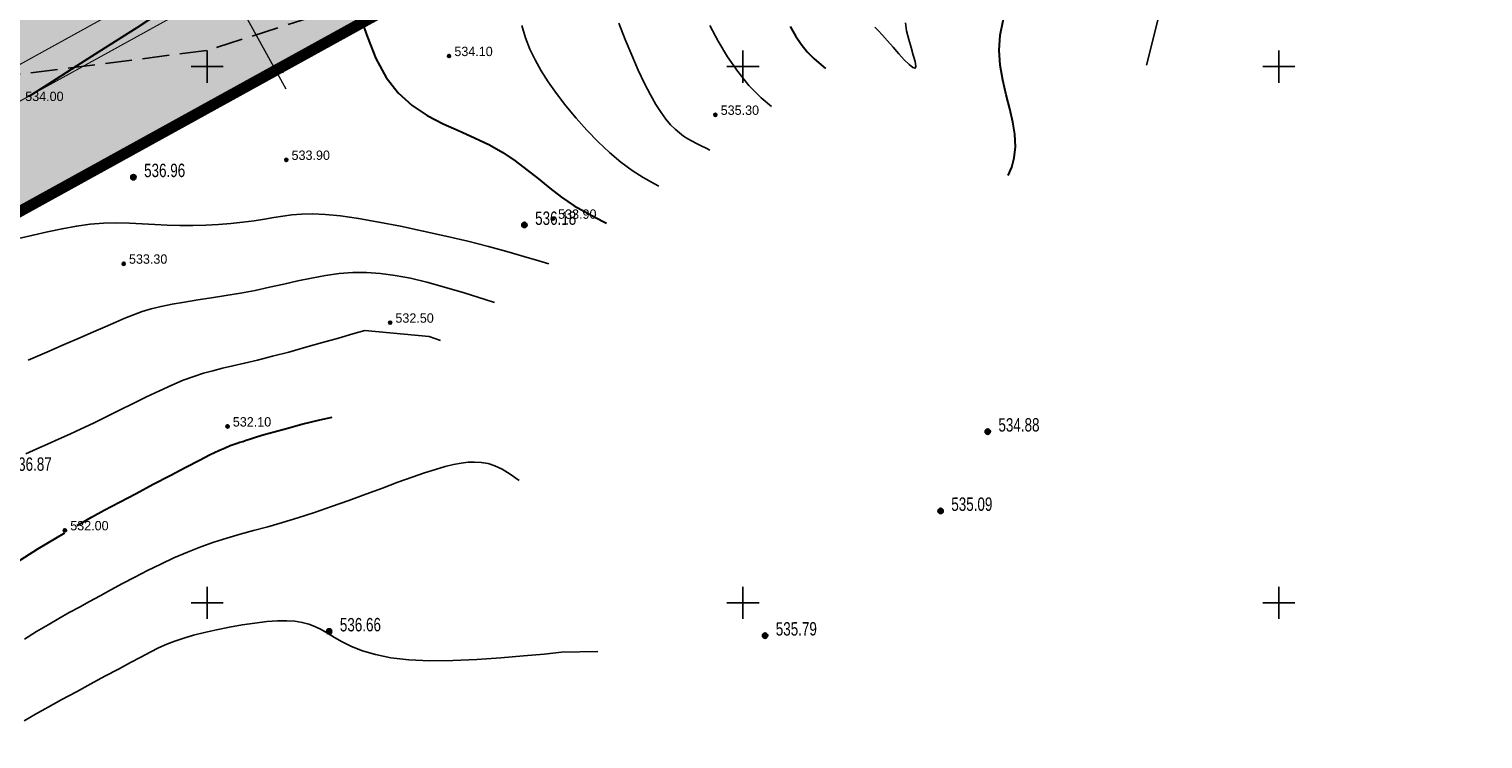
# Model space of a CAD drawing. Extents: x 10527 to 38813, y 13847 to 37526.
# Tile 990 of 1056: x 36086 to 36222, y 36325 to 36392. Entities that reach past the tile are written whole.
import ezdxf

# ---------------------------------------------------------------- set-up
doc = ezdxf.new("R2010")
doc.units = 0
doc.header["$LTSCALE"] = 0.5
doc.header["$MEASUREMENT"] = 0
doc.header["$PDMODE"] = 32
doc.header["$PDSIZE"] = 0.3
for name, pattern in [('CONTI', [0]), ('GOST2.303 6', [12, 8, -1.5, 1, -1.5]), ('STRIH_1', [3, 2, -1]), ('ДОРОГИ_ГРУНТ', [7, 5, -2])]:
    doc.linetypes.add(name, pattern=pattern)
for name, color, linetype in [('(004) Точки рельефа', 7, 'Continuous'), ('(034) Формы рельефа', 32, 'Continuous'), ('GORIZDEFAULT', 32, 'CONTI'), ('PI_OT0', 172, 'CONTI'), ('PI_TT0', 5, 'CONTI'), ('PI_TTDEFAULT', 5, 'CONTI'), ('SETKR', 2, 'CONTI'), ('Штрих Стекло', 7, 'Continuous')]:
    doc.layers.add(name, color=color, linetype=linetype)
doc.layers.add('(032) Горизонтали утолщенные', color=32, linetype='Continuous', lineweight=30)
doc.layers.add('.', color=7, linetype='Continuous', lineweight=15)
doc.styles.add('D-431', font='txt')
doc.styles.add('saddenly', font='arial.ttf')
doc.styles.add('SHRFT', font='TXT', dxfattribs={"width": 0.875})
doc.dimstyles.new('КАТЯ 200-not_rotation', dxfattribs={"dimtxt": 2, "dimasz": 1, "dimexe": 2, "dimexo": 0, "dimgap": 0.5, "dimtad": 1, "dimdec": 0, "dimzin": 0, "dimdsep": 46, "dimtxsty": 'saddenly', "dimblk": 'OBLIQUE', "dimcen": 10, "dimdle": 2, "dimclrd": 18, "dimclre": 18, "dimclrt": 18, "dimadec": 0, "dimazin": 0, "dimtfac": 1, "dimtdec": 0, "dimtofl": 0, "dimtmove": 0, "dimatfit": 3, "dimfxl": 1, "dimtolj": 1, "dimtzin": 0, "dimlwd": 0, "dimlwe": 0, "dimarcsym": 0})

# ---------------------------------------------------------------- blocks, each defined once
blk = doc.blocks.new('BL_333')
at = {"color": 0}
for p, q in [((0, -1.5), (0, 1.5)), ((-1.5, 0), (1.5, 0))]:
    blk.add_line(p, q, dxfattribs=at)
blk = doc.blocks.new('gergrgrre')
at = {"layer": '(032) Горизонтали утолщенные', "color": 32}
for points in [[(361004.39, 4200503.75, 536), (361004.89, 4200502.88, 536), (361005.43, 4200502.09, 536), (361006, 4200501.38, 536), (361006.62, 4200500.75, 536), (361007.3, 4200500.16, 536), (361007.71, 4200499.84, 536)], [(361024.75, 4200489.85, 536), (361025.08, 4200490.62, 536), (361025.31, 4200491.51, 536), (361025.42, 4200492.53, 536), (361025.37, 4200493.69, 536), (361025.18, 4200494.83, 536), (361024.89, 4200496.07, 536), (361024.56, 4200497.37, 536), (361024.24, 4200498.73, 536), (361024, 4200500.12, 536), (361023.89, 4200501.53, 536), (361023.98, 4200502.93, 536), (361024.29, 4200504.31, 536), (361024.8, 4200505.65, 536), (361025.44, 4200506.95, 536), (361026.18, 4200508.2, 536), (361026.95, 4200509.38, 536), (361027.69, 4200510.48, 536), (361028.36, 4200511.49, 536), (361028.99, 4200512.53, 536), (361029.46, 4200513.5, 536), (361029.81, 4200514.43, 536)], [(360964.22, 4200504.82, 534), (360964.95, 4200502.76, 534), (360965.75, 4200500.77, 534), (360966.7, 4200499, 534), (360967.83, 4200497.55, 534), (360969.13, 4200496.39, 534), (360970.54, 4200495.45, 534), (360972.02, 4200494.68, 534), (360973.51, 4200494, 534), (360974.96, 4200493.37, 534), (360976.34, 4200492.72, 534), (360977.59, 4200492, 534), (360978.75, 4200491.21, 534), (360979.84, 4200490.38, 534), (360980.91, 4200489.53, 534), (360981.98, 4200488.67, 534), (360983.08, 4200487.83, 534), (360984.26, 4200487.03, 534), (360985.54, 4200486.29, 534), (360986.89, 4200485.59, 534), (360987.27, 4200485.41, 534)], [(360933.4, 4200497.23, 534), (360935.17, 4200498.36, 534), (360936.39, 4200499.14, 534), (360937.88, 4200500.09, 534), (360939.58, 4200501.18, 534), (360941.46, 4200502.38, 534), (360943.47, 4200503.66, 534), (360945.57, 4200505, 534), (360947.71, 4200506.37, 534)], [(360937.88, 4200457.2, 532), (360939.22, 4200457.99, 532), (360940.41, 4200458.63, 532), (360941.82, 4200459.38, 532), (360943.37, 4200460.21, 532), (360944.97, 4200461.06, 532), (360946.54, 4200461.89, 532), (360948, 4200462.65, 532), (360949.28, 4200463.3, 532), (360950.3, 4200463.82, 532), (360951.1, 4200464.2, 532), (360951.7, 4200464.47, 532), (360952.16, 4200464.66, 532), (360952.51, 4200464.79, 532), (360952.79, 4200464.88, 532), (360953.05, 4200464.97, 532), (360953.32, 4200465.06, 532), (360953.64, 4200465.17, 532), (360954.06, 4200465.3, 532), (360954.61, 4200465.48, 532), (360955.33, 4200465.69, 532), (360956.25, 4200465.95, 532), (360957.41, 4200466.27, 532), (360958.85, 4200466.65, 532), (360960.51, 4200467.06, 532), (360961.66, 4200467.31, 532)], [(360921.82, 4200447.52, 532), (360924.1, 4200448.61, 532), (360925.33, 4200449.39, 532), (360926.77, 4200450.31, 532), (360928.35, 4200451.31, 532), (360929.96, 4200452.34, 532), (360931.54, 4200453.34, 532), (360932.98, 4200454.26, 532), (360934.2, 4200455.04, 532), (360936.73, 4200456.53, 532)]]:
    blk.add_polyline3d(points, dxfattribs=at)
at = {"layer": '(034) Формы рельефа', "linetype": 'ДОРОГИ_ГРУНТ', "flags": 128}
blk.add_lwpolyline([(360482.78, 4200258.27), (360503.36, 4200262.12), (360540.16, 4200273.49), (360571.63, 4200283.57), (360597.48, 4200285.82), (360621.43, 4200291.75), (360645.87, 4200300.2), (360663.01, 4200309.82), (360672.86, 4200318.69), (360696.55, 4200338.68), (360725.06, 4200358.44), (360749.39, 4200374.03), (360784.31, 4200395.1), (360811.61, 4200410.2), (360839.04, 4200435.53), (360866.69, 4200461.55), (360893.6, 4200482.58), (360919.74, 4200495.69), (360930.96, 4200499.1), (360950, 4200501.5), (360970.57, 4200508.09), (360980.41, 4200514.46), (360985.63, 4200527.79), (360988.68, 4200544.65), (360993.44, 4200584.31), (360994.52, 4200600.42), (360996.83, 4200613.06), (361003.74, 4200621.14), (361014.03, 4200628.49), (361032.05, 4200637), (361049.86, 4200645.42), (361060.22, 4200655.43), (361085.51, 4200687.48), (361100.58, 4200706.59), (361115.07, 4200727.43), (361116.74, 4200734.74), (361120.61, 4200787.82), (361123, 4200820.4), (361129.43, 4200846.64), (361137.08, 4200864.85), (361150.22, 4200896.63), (361157.51, 4200904.48), (361166.83, 4200910.64), (361181.72, 4200916.67), (361194.87, 4200924.4), (361209.21, 4200933.17), (361217.19, 4200942.93)], dxfattribs=at)
at = {"layer": 'GORIZDEFAULT', "color": 32}
for points in [[(361012.3, 4200503.69, 536.5), (361012.62, 4200503.36, 536.5), (361013.01, 4200502.93, 536.5), (361013.48, 4200502.39, 536.5), (361014, 4200501.8, 536.5), (361014.53, 4200501.19, 536.5), (361015.04, 4200500.64, 536.5), (361015.49, 4200500.2, 536.5), (361015.84, 4200499.91, 536.5), (361016.06, 4200499.85, 536.5), (361016.12, 4200500.05, 536.5), (361016.05, 4200500.47, 536.5), (361015.89, 4200501.06, 536.5), (361015.68, 4200501.77, 536.5), (361015.46, 4200502.54, 536.5), (361015.27, 4200503.33, 536.5), (361015.15, 4200504.09, 536.5)], [(360979.35, 4200503.84, 534.5), (360979.7, 4200502.69, 534.5), (360980.12, 4200501.63, 534.5), (360980.6, 4200500.62, 534.5), (360981.17, 4200499.61, 534.5), (360981.83, 4200498.58, 534.5), (360982.61, 4200497.48, 534.5), (360983.48, 4200496.35, 534.5), (360984.43, 4200495.2, 534.5), (360985.43, 4200494.07, 534.5), (360986.48, 4200492.99, 534.5), (360987.54, 4200491.99, 534.5), (360988.6, 4200491.09, 534.5), (360989.65, 4200490.32, 534.5), (360990.69, 4200489.66, 534.5), (360991.75, 4200489.06, 534.5), (360992.15, 4200488.85, 534.5)], [(360996.91, 4200503.84, 535.5), (360997.69, 4200502.37, 535.5), (360998.56, 4200500.92, 535.5), (360999.52, 4200499.53, 535.5), (361000.56, 4200498.24, 535.5), (361001.7, 4200497.1, 535.5), (361002.67, 4200496.28, 535.5)], [(360988.41, 4200504.04, 535), (360989.01, 4200502.54, 535), (360989.62, 4200501.07, 535), (360990.23, 4200499.68, 535), (360990.81, 4200498.43, 535), (360991.36, 4200497.36, 535), (360991.87, 4200496.46, 535), (360992.36, 4200495.71, 535), (360992.81, 4200495.09, 535), (360993.24, 4200494.58, 535), (360993.66, 4200494.16, 535), (360994.07, 4200493.82, 535), (360994.46, 4200493.52, 535), (360994.86, 4200493.27, 535), (360995.26, 4200493.04, 535), (360995.67, 4200492.82, 535), (360996.1, 4200492.61, 535), (360996.55, 4200492.39, 535), (360996.91, 4200492.21, 535)], [(361037.66, 4200500.14, 535), (361038.54, 4200503.7, 535), (361039.03, 4200505.62, 535), (361039.61, 4200507.9, 535), (361040.24, 4200510.38, 535), (361040.89, 4200512.94, 535), (361041.53, 4200515.44, 535), (361042.12, 4200517.74, 535), (361042.62, 4200519.71, 535), (361043.75, 4200524.11, 535)], [(360932.39, 4200483.96, 533.5), (360933.76, 4200484.29, 533.5), (360935.12, 4200484.6, 533.5), (360936.47, 4200484.89, 533.5), (360937.8, 4200485.13, 533.5), (360939.09, 4200485.3, 533.5), (360940.34, 4200485.4, 533.5), (360941.56, 4200485.42, 533.5), (360942.75, 4200485.4, 533.5), (360943.93, 4200485.35, 533.5), (360945.11, 4200485.29, 533.5), (360946.28, 4200485.23, 533.5), (360947.47, 4200485.19, 533.5), (360948.67, 4200485.19, 533.5), (360949.87, 4200485.23, 533.5), (360951.06, 4200485.29, 533.5), (360952.22, 4200485.38, 533.5), (360953.34, 4200485.5, 533.5), (360954.39, 4200485.63, 533.5), (360955.35, 4200485.77, 533.5), (360956.23, 4200485.92, 533.5), (360957.07, 4200486.06, 533.5), (360957.91, 4200486.18, 533.5), (360958.82, 4200486.25, 533.5), (360959.84, 4200486.27, 533.5), (360961.04, 4200486.22, 533.5), (360962.46, 4200486.08, 533.5), (360964.14, 4200485.84, 533.5), (360966.03, 4200485.51, 533.5), (360968.06, 4200485.12, 533.5), (360970.17, 4200484.67, 533.5), (360972.28, 4200484.2, 533.5), (360974.33, 4200483.71, 533.5), (360976.25, 4200483.22, 533.5), (360977.98, 4200482.76, 533.5), (360979.55, 4200482.31, 533.5), (360980.96, 4200481.89, 533.5), (360981.88, 4200481.6, 533.5)], [(360933.31, 4200472.64, 533), (360935.05, 4200473.39, 533), (360936.66, 4200474.08, 533), (360938.11, 4200474.7, 533), (360939.4, 4200475.26, 533), (360940.5, 4200475.75, 533), (360941.47, 4200476.17, 533), (360942.33, 4200476.55, 533), (360943.14, 4200476.87, 533), (360943.95, 4200477.16, 533), (360944.79, 4200477.41, 533), (360945.71, 4200477.64, 533), (360946.75, 4200477.85, 533), (360947.9, 4200478.05, 533), (360949.13, 4200478.25, 533), (360950.42, 4200478.45, 533), (360951.76, 4200478.66, 533), (360953.12, 4200478.89, 533), (360954.48, 4200479.14, 533), (360955.82, 4200479.43, 533), (360957.15, 4200479.72, 533), (360958.46, 4200480.02, 533), (360959.75, 4200480.29, 533), (360961.04, 4200480.52, 533), (360962.32, 4200480.7, 533), (360963.6, 4200480.79, 533), (360964.88, 4200480.8, 533), (360966.18, 4200480.71, 533), (360967.54, 4200480.53, 533), (360968.97, 4200480.26, 533), (360970.5, 4200479.89, 533), (360972.16, 4200479.44, 533), (360973.97, 4200478.91, 533), (360975.94, 4200478.29, 533), (360976.8, 4200478.01, 533)], [(360933.1, 4200463.9, 532.5), (360934.11, 4200464.35, 532.5), (360935.12, 4200464.8, 532.5), (360936.14, 4200465.26, 532.5), (360937.18, 4200465.73, 532.5), (360938.26, 4200466.23, 532.5), (360939.4, 4200466.77, 532.5), (360940.59, 4200467.35, 532.5), (360941.83, 4200467.96, 532.5), (360943.09, 4200468.59, 532.5), (360944.33, 4200469.2, 532.5), (360945.55, 4200469.78, 532.5), (360946.7, 4200470.3, 532.5), (360947.77, 4200470.75, 532.5), (360948.75, 4200471.12, 532.5), (360949.66, 4200471.41, 532.5), (360950.54, 4200471.65, 532.5), (360951.45, 4200471.87, 532.5), (360952.41, 4200472.09, 532.5), (360953.49, 4200472.34, 532.5), (360954.71, 4200472.63, 532.5), (360956.1, 4200472.99, 532.5), (360957.62, 4200473.39, 532.5), (360959.2, 4200473.83, 532.5), (360960.76, 4200474.27, 532.5), (360962.25, 4200474.69, 532.5), (360963.59, 4200475.08, 532.5), (360964.71, 4200475.4, 532.5), (360970.73, 4200474.83, 532.5), (360971.79, 4200474.47, 532.5)], [(360932.95, 4200446.63, 531.5), (360934.09, 4200447.32, 531.5), (360935.16, 4200447.96, 531.5), (360936.16, 4200448.54, 531.5), (360937.13, 4200449.09, 531.5), (360938.08, 4200449.61, 531.5), (360939.03, 4200450.13, 531.5), (360940.01, 4200450.66, 531.5), (360941.03, 4200451.21, 531.5), (360942.12, 4200451.79, 531.5), (360943.27, 4200452.4, 531.5), (360944.45, 4200453.01, 531.5), (360945.68, 4200453.61, 531.5), (360946.91, 4200454.19, 531.5), (360948.16, 4200454.74, 531.5), (360949.4, 4200455.23, 531.5), (360950.62, 4200455.66, 531.5), (360951.84, 4200456.04, 531.5), (360953.08, 4200456.4, 531.5), (360954.34, 4200456.74, 531.5), (360955.66, 4200457.1, 531.5), (360957.03, 4200457.49, 531.5), (360958.48, 4200457.93, 531.5), (360960.01, 4200458.43, 531.5), (360961.61, 4200458.97, 531.5), (360963.22, 4200459.55, 531.5), (360964.82, 4200460.13, 531.5), (360966.36, 4200460.7, 531.5), (360967.81, 4200461.24, 531.5), (360969.13, 4200461.71, 531.5), (360970.29, 4200462.12, 531.5), (360971.31, 4200462.45, 531.5), (360972.2, 4200462.71, 531.5), (360973, 4200462.9, 531.5), (360973.71, 4200463.03, 531.5), (360974.35, 4200463.11, 531.5), (360974.96, 4200463.13, 531.5), (360975.58, 4200463.1, 531.5), (360976.21, 4200462.99, 531.5), (360976.85, 4200462.78, 531.5), (360977.54, 4200462.46, 531.5), (360978.29, 4200462.01, 531.5), (360979.13, 4200461.4, 531.5)], [(360932.93, 4200439.01, 531), (360933.99, 4200439.61, 531), (360935.17, 4200440.27, 531), (360936.46, 4200440.98, 531), (360937.8, 4200441.71, 531), (360939.15, 4200442.44, 531), (360940.47, 4200443.15, 531), (360941.72, 4200443.82, 531), (360942.85, 4200444.43, 531), (360943.83, 4200444.95, 531), (360944.69, 4200445.41, 531), (360945.48, 4200445.8, 531), (360946.24, 4200446.14, 531), (360947, 4200446.44, 531), (360947.82, 4200446.72, 531), (360948.73, 4200446.99, 531), (360949.76, 4200447.25, 531), (360950.89, 4200447.5, 531), (360952.08, 4200447.74, 531), (360953.28, 4200447.94, 531), (360954.45, 4200448.12, 531), (360955.57, 4200448.25, 531), (360956.57, 4200448.32, 531), (360957.45, 4200448.34, 531), (360958.2, 4200448.29, 531), (360958.87, 4200448.18, 531), (360959.48, 4200448.02, 531), (360960.05, 4200447.79, 531), (360960.63, 4200447.51, 531), (360961.22, 4200447.17, 531), (360961.88, 4200446.78, 531), (360962.61, 4200446.36, 531), (360963.48, 4200445.93, 531), (360964.49, 4200445.53, 531), (360965.7, 4200445.17, 531), (360967.13, 4200444.88, 531), (360968.82, 4200444.69, 531), (360970.77, 4200444.61, 531), (360972.92, 4200444.63, 531), (360975.16, 4200444.73, 531), (360977.4, 4200444.87, 531), (360979.53, 4200445.05, 531), (360981.45, 4200445.23, 531), (360983.07, 4200445.39, 531), (360986.45, 4200445.48, 531)]]:
    blk.add_polyline3d(points, dxfattribs=at)
at = {"layer": 'PI_TTDEFAULT', "color": 5}
for p in [(360972.57, 4200500.99, 534.1), (360997.42, 4200495.5, 535.3), (360957.39, 4200491.3, 533.9), (360982.25, 4200485.82, 533.9), (360942.22, 4200481.62, 533.3), (360967.08, 4200476.13, 532.5), (360951.91, 4200466.45, 532.1), (360936.73, 4200456.76, 532)]:
    blk.add_point(p, dxfattribs=at)
at = {"layer": 'SETKR', "color": 92}
for p in [(360950, 4200500), (361000, 4200500), (361050, 4200500), (360950, 4200450), (361000, 4200450), (361050, 4200450)]:
    blk.add_blockref('BL_333', p, dxfattribs=at)
at = {"layer": '(004) Точки рельефа', "style": 'D-431'}
for s, p in [('534.10', (360973.07, 4200500.98)), ('534.00', (360933.03, 4200496.79)), ('535.30', (360997.92, 4200495.5)), ('533.90', (360957.88, 4200491.3)), ('533.90', (360982.75, 4200485.81)), ('533.30', (360942.71, 4200481.62)), ('532.50', (360967.57, 4200476.12)), ('532.10', (360952.4, 4200466.44)), ('532.00', (360937.23, 4200456.76))]:
    blk.add_text(s, height=0.875, dxfattribs=at).set_placement(p)
blk = doc.blocks.new('_Oblique')
at = {"color": 0, "linetype": 'ByBlock', "lineweight": -2}
blk.add_line((-0.5, -0.5), (0.5, 0.5), dxfattribs=at)
blk = doc.blocks.new('*D716')
at = {"color": 18, "linetype": 'Continuous', "lineweight": 0, "transparency": 16777216}
for p, q in [((36110.43, 36386.03), (36096.92, 36410.55)), ((36097.88, 36408.8), (36099.64, 36409.77)), ((36109.47, 36387.78), (36111.22, 36388.75))]:
    blk.add_line(p, q, dxfattribs=at)
at = {"layer": 'Defpoints', "color": 0, "linetype": 'Continuous', "transparency": 16777216}
for p in [(36097.88, 36408.8), (36097.88, 36408.8), (36109.47, 36387.78)]:
    blk.add_point(p, dxfattribs=at)
at = {"color": 18, "linetype": 'Continuous', "lineweight": 0, "transparency": 16777216}
for p, rotation in [((36097.88, 36408.8), 118.8577492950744), ((36109.47, 36387.78), 298.8577492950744)]:
    blk.add_blockref('_Oblique', p, dxfattribs=dict(at, rotation=rotation))
at = {"color": 18, "linetype": 'Continuous', "transparency": 16777216, "insert": (36104.99, 36399.02), "char_height": 2, "attachment_point": 5, "rotation": 298.8577, "style": 'saddenly'}
blk.add_mtext('\\A1;{\\C1;Г-24}', dxfattribs=at)
blk = doc.blocks.new('ееееее')
at = {"layer": 'PI_TT0', "color": 0}
for centre in [(445.53, 633.48), (482, 628.92), (525.17, 609.52), (520.75, 602.14), (463.67, 591.07), (504.34, 590.56)]:
    blk.add_circle(centre, 0.25, dxfattribs=at)
for p in [(445.53, 633.48), (482, 628.92), (525.17, 609.52), (520.75, 602.14), (463.67, 591.07), (504.34, 590.56)]:
    blk.add_point(p, dxfattribs=at)
at = {"layer": 'PI_OT0', "color": 0, "style": 'SHRFT', "width": 0.75}
for s, p in [('536.96', (446.53, 633.48)), ('536.18', (483, 628.92)), ('534.88', (526.17, 609.52)), ('536.87', (434, 606.13)), ('535.09', (521.75, 602.14)), ('536.66', (464.67, 591.07)), ('535.79', (505.34, 590.56))]:
    blk.add_text(s, height=1.25, dxfattribs=at).set_placement(p)

msp = doc.modelspace()

# ---------------------------------------------------------------- hatches: boundary and pattern name
at = {"layer": '.', "ltscale": 0.149071}
h = msp.add_hatch(color=256, dxfattribs=at)
h.dxf.hatch_style = 1
h.set_gradient(color1=(255, 255, 255), tint=1)
h.paths.add_polyline_path([(35043.297, 36082.013), (36343.297, 36082.013), (36343.297, 37217.013), (35043.297, 37217.013)])
h.paths.add_polyline_path([(35058.297, 37202.013), (36328.297, 37202.013), (36328.297, 36097.013), (35058.297, 36097.013)], flags=16)
h = msp.add_hatch(color=256, dxfattribs=at)
h.dxf.hatch_style = 1
h.set_gradient(color1=(51, 204, 0), color2=(51, 204, 0), tint=1)
edge = h.paths.add_edge_path()
edge.add_line((36288.012, 36496.449), (35667.551, 36154.533))
edge.add_arc((35662.242, 36164.167), 11, 226.16627, 298.85775, ccw=False)
edge.add_line((35654.623, 36156.232), (35391.724, 36408.641))
edge.add_line((35391.724, 36408.641), (35216.827, 36679.143))
edge.add_line((35216.827, 36679.143), (35208.925, 36674.788))
edge.add_line((35208.925, 36674.788), (35384.735, 36402.875))
edge.add_line((35384.735, 36402.875), (35659.006, 36139.548))
edge.add_line((35659.006, 36139.548), (36312.368, 36499.595))
edge.add_line((36312.368, 36499.595), (35900.999, 37056.168))
edge.add_line((35900.999, 37056.168), (35893.046, 37051.786))
edge.add_line((35893.046, 37051.786), (36291.549, 36512.621))
edge.add_arc((36282.703, 36506.083), 11, -61.14225, 36.46852, ccw=False)
h.paths.add_polyline_path([(35788.729, 36580.117), (35933.158, 36318.028), (35719.583, 36200.333), (35721.176, 36197.413), (35661.011, 36164.107), (35654.839, 36175.32), (35647.364, 36171.52), (35618.976, 36198.774), (35646.046, 36213.852), (35649.614, 36207.218), (35674.926, 36221.152), (35682.742, 36206.954), (35708.361, 36220.905), (35719.584, 36200.333), (35739.746, 36211.444), (35711.107, 36263.414), (35618.055, 36212.136), (35436.785, 36386.172)], flags=16)
edge = h.paths.add_edge_path(flags=17)
edge.add_line((36286.723, 36509.055), (36102.477, 36758.336))
edge.add_arc((36098.456, 36755.364), 5, 36.46852, 118.85775)
edge.add_line((36096.043, 36759.744), (35801.902, 36597.652))
edge.add_arc((35804.315, 36593.273), 5, 118.85775, 208.85775)
edge.add_line((35799.936, 36590.86), (35948.226, 36321.764))
edge.add_arc((35952.605, 36324.177), 5, 208.85775, 298.85775)
edge.add_line((35955.018, 36319.798), (36285.116, 36501.704))
edge.add_arc((36282.703, 36506.083), 5, 298.85775, 396.46852)
h.paths.add_polyline_path([(35809.749, 36591.7), (36097.32, 36750.171), (36276.769, 36507.381), (35954.178, 36329.611)], flags=16)
edge = h.paths.add_edge_path(flags=17)
edge.add_line((35942.971, 36318.868), (35794.681, 36587.964))
edge.add_arc((35790.302, 36585.551), 5, 28.86341, 118.85775)
edge.add_line((35787.889, 36589.93), (35427.68, 36391.431))
edge.add_arc((35430.094, 36387.051), 5, 118.85775, 226.16627)
edge.add_line((35426.631, 36383.445), (35658.779, 36160.56))
edge.add_arc((35662.242, 36164.167), 5, 226.16627, 298.85775)
edge.add_line((35664.655, 36159.788), (35672.305, 36164.004))
edge.add_line((35672.305, 36164.004), (35677.56, 36166.9))
edge.add_line((35677.56, 36166.9), (35941.005, 36312.076))
edge.add_arc((35938.592, 36316.455), 5, 298.85775, 388.85775)
edge = h.paths.add_edge_path(flags=17)
edge.add_arc((35538.825, 36816.052), 5, 28.85775, 118.85775)
edge.add_line((35536.412, 36820.431), (35532.909, 36818.501))
edge.add_line((35532.909, 36818.501), (35681.681, 36548.529))
edge.add_line((35681.681, 36548.529), (35418.652, 36403.582))
edge.add_line((35418.652, 36403.582), (35403.372, 36418.252))
edge.add_line((35403.372, 36418.252), (35246.598, 36660.724))
edge.add_line((35246.598, 36660.724), (35243.394, 36658.959))
edge.add_arc((35245.808, 36654.58), 5, 118.85775, 212.88524)
edge.add_line((35241.609, 36651.865), (35393.741, 36416.571))
edge.add_line((35393.741, 36416.571), (35396.383, 36412.485))
edge.add_line((35396.383, 36412.485), (35414.542, 36395.051))
edge.add_arc((35418.004, 36398.658), 5, 226.16627, 298.85775)
edge.add_line((35420.418, 36394.279), (35689.529, 36542.577))
edge.add_arc((35687.115, 36546.956), 5, 298.85915, 388.85698)
edge.add_line((35691.494, 36549.37), (35543.204, 36818.466))
edge = h.paths.add_edge_path(flags=17)
edge.add_line((35902.201, 37022.006), (35898.082, 37019.736))
edge.add_line((35898.082, 37019.736), (36082.928, 36769.643))
edge.add_line((36082.928, 36769.643), (35798.166, 36612.72))
edge.add_line((35798.166, 36612.72), (35649.393, 36882.692))
edge.add_line((35649.393, 36882.692), (35645.89, 36880.761))
edge.add_arc((35648.303, 36876.382), 5, 118.85775, 208.85855)
edge.add_line((35643.924, 36873.969), (35792.214, 36604.873))
edge.add_arc((35796.593, 36607.286), 5, 208.85775, 298.85137)
edge.add_line((35799.006, 36602.907), (36091.274, 36763.967))
edge.add_arc((36088.861, 36768.346), 5, 298.85775, 396.46852)
edge.add_line((36092.882, 36771.318), (35908.635, 37020.599))
edge.add_arc((35904.615, 37017.627), 5, 36.46939, 118.85775)
at = {"layer": 'Штрих Стекло', "linetype": 'Continuous'}
h = msp.add_hatch(color=5, dxfattribs=at)
h.dxf.hatch_style = 1
h.set_gradient(color1=(173, 173, 173), color2=(166, 166, 166), one_color=1, tint=0.65)
edge = h.paths.add_edge_path()
edge.add_line((35220.262, 36694.737), (35202.702, 36685.06))
edge.add_arc((35205.115, 36680.681), 5, 32.88524, 118.85775, ccw=False)
edge.add_line((35209.314, 36683.396), (35213.315, 36677.208))
edge.add_line((35213.315, 36677.208), (35222.095, 36682.046))
edge.add_line((35222.095, 36682.046), (35218.323, 36687.88))
edge.add_arc((35222.687, 36690.349), 5.014, 118.92591, 209.50369, ccw=False)
edge = h.paths.add_edge_path()
edge.add_line((35389.373, 36405.352), (35651.853, 36153.347))
edge.add_arc((35662.242, 36164.167), 15, 226.16627, 298.85775)
edge.add_line((35669.481, 36151.03), (36289.942, 36492.946))
edge.add_arc((36282.703, 36506.083), 15, 298.85775, 396.46852)
edge.add_line((36294.765, 36514.999), (35889.246, 37056.928))
edge.add_arc((35893.267, 37059.9), 5, 118.85775, 216.46852, ccw=False)
edge.add_line((35890.853, 37064.279), (35884.604, 37060.835))
edge.add_line((35884.604, 37060.835), (36292.353, 36513.216))
edge.add_arc((36282.703, 36506.083), 12, -61.14225, 36.46852, ccw=False)
edge.add_line((36288.494, 36495.573), (35660.947, 36154.319))
edge.add_line((35660.947, 36154.319), (35390.568, 36408.587))
edge.add_line((35390.568, 36408.587), (35215.949, 36678.659))
edge.add_line((35215.949, 36678.659), (35213.315, 36677.208))
edge.add_line((35213.315, 36677.208), (35388.049, 36406.958))
edge.add_arc((35395.606, 36411.845), 9, 212.88524, 226.16627)
edge = h.paths.add_edge_path(flags=16)
edge.add_line((35427.68, 36391.431), (35787.889, 36589.93))
edge.add_arc((35790.302, 36585.551), 5, 28.85775, 118.85775, ccw=False)
edge.add_line((35794.681, 36587.964), (35942.971, 36318.868))
edge.add_arc((35938.592, 36316.455), 5, -61.14225, 28.85775, ccw=False)
edge.add_line((35941.005, 36312.076), (35664.655, 36159.788))
edge.add_arc((35662.242, 36164.167), 5, 226.82384, 298.85775, ccw=False)
edge.add_line((35658.82, 36160.521), (35426.625, 36383.45))
edge.add_arc((35430.094, 36387.051), 5, 118.85775, 226.07521, ccw=False)
h.paths.add_polyline_path([(35427.68, 36391.431), (35784.385, 36587.999), (35933.158, 36318.028), (35662.889, 36169.091)], flags=0)
edge = h.paths.add_edge_path(flags=16)
edge.add_line((35801.902, 36597.652), (36096.043, 36759.744))
edge.add_arc((36098.456, 36755.364), 5, 36.46852, 118.85775, ccw=False)
edge.add_line((36102.477, 36758.336), (36286.723, 36509.055))
edge.add_arc((36282.703, 36506.083), 5, -61.14225, 36.46852, ccw=False)
edge.add_line((36285.116, 36501.704), (35955.018, 36319.798))
edge.add_arc((35952.605, 36324.177), 5, 208.85775, 298.85775, ccw=False)
edge.add_line((35948.226, 36321.764), (35799.936, 36590.86))
edge.add_arc((35804.315, 36593.273), 5, 118.85775, 208.85775, ccw=False)
h.paths.add_polyline_path([(35805.405, 36599.583), (36091.923, 36757.473), (36276.769, 36507.381), (35954.178, 36329.611)], flags=0)
edge = h.paths.add_edge_path(flags=17)
edge.add_line((36292.353, 36513.216), (35884.604, 37060.835))
edge.add_line((35884.604, 37060.835), (35876.716, 37056.488))
edge.add_arc((35879.129, 37052.109), 5, 36.46852, 118.85775, ccw=False)
edge.add_line((35883.15, 37055.081), (36092.882, 36771.318))
edge.add_arc((36088.861, 36768.346), 5, -61.14225, 36.46852, ccw=False)
edge.add_line((36091.274, 36763.967), (35799.006, 36602.907))
edge.add_arc((35796.593, 36607.286), 5, 208.85775, 298.85775, ccw=False)
edge.add_line((35792.214, 36604.873), (35643.924, 36873.969))
edge.add_arc((35648.303, 36876.382), 5, 118.85775, 208.85775, ccw=False)
edge.add_line((35645.89, 36880.761), (35631.876, 36873.039))
edge.add_arc((35634.29, 36868.66), 5, 28.85775, 118.85775, ccw=False)
edge.add_line((35638.669, 36871.073), (35786.959, 36601.977))
edge.add_arc((35782.58, 36599.564), 5, -61.14225, 28.85552, ccw=False)
edge.add_line((35784.993, 36595.185), (35703.542, 36550.3))
edge.add_arc((35701.128, 36554.679), 5, 208.85775, 298.85775, ccw=False)
edge.add_line((35696.749, 36552.265), (35548.459, 36821.361))
edge.add_arc((35552.838, 36823.775), 5, 118.85775, 208.85775, ccw=False)
edge.add_line((35550.425, 36828.154), (35902.201, 37022.006))
edge.add_arc((35904.615, 37017.627), 5, 36.46852, 118.85775, ccw=False)
edge.add_line((35908.636, 37020.599), (35899.041, 37033.58))
edge.add_arc((35895.02, 37030.608), 5, -61.14225, 36.46852, ccw=False)
edge.add_line((35897.433, 37026.229), (35239.435, 36663.628))
edge.add_arc((35237.099, 36668.049), 5, 212.88524, 297.85041, ccw=False)
edge.add_line((35232.9, 36665.334), (35241.609, 36651.865))
edge.add_arc((35245.808, 36654.58), 5, 118.85775, 212.88524, ccw=False)
edge.add_line((35243.394, 36658.959), (35536.412, 36820.431))
edge.add_arc((35538.825, 36816.052), 5, 28.85775, 118.85775, ccw=False)
edge.add_line((35543.204, 36818.466), (35691.494, 36549.37))
edge.add_arc((35687.115, 36546.956), 5, -61.14225, 28.85775, ccw=False)
edge.add_line((35689.528, 36542.577), (35420.418, 36394.279))
edge.add_arc((35418.004, 36398.658), 5, 226.16627, 298.85775, ccw=False)
edge.add_line((35414.542, 36395.051), (35396.383, 36412.485))
edge.add_line((35396.383, 36412.485), (35222.095, 36682.046))
edge.add_line((35222.095, 36682.046), (35215.949, 36678.659))
edge.add_line((35215.949, 36678.659), (35390.568, 36408.587))
edge.add_line((35390.568, 36408.587), (35660.947, 36154.319))
edge.add_line((35660.947, 36154.319), (36288.494, 36495.573))
edge.add_arc((36282.703, 36506.083), 12, 298.85775, 396.46852)

# ---------------------------------------------------------------- linework, layer by layer
at = {"ltscale": 0.149071, "const_width": 0.1}
msp.add_lwpolyline([(35096.532, 36626.554), (35206.214, 36686.996, -0.3937719), (35212.826, 36685.331), (35391.724, 36408.641), (35654.623, 36156.232, 0.3282587), (35667.551, 36154.533), (36288.012, 36496.449, 0.4536768), (36291.549, 36512.621), (35889.246, 37056.928, -0.4536768), (35890.853, 37064.279), (36021.81, 37136.445)], format="xyb", dxfattribs=at)
msp.add_lwpolyline([(35205.659, 36679.839), (35384.735, 36402.875), (35659.006, 36139.548), (36312.368, 36499.595), (35897.401, 37061.036)], dxfattribs=at)
at = {"color": 1, "linetype": 'GOST2.303 6', "lineweight": 30, "const_width": 1.035}
msp.add_lwpolyline([(35208.925, 36674.788), (35900.999, 37056.168), (36312.368, 36499.595), (35659.006, 36139.548), (35384.735, 36402.875)], close=True, dxfattribs=at)
at = {"color": 7, "linetype": 'STRIH_1', "ltscale": 2, "true_color": 0xffffff, "const_width": 0.1}
msp.add_lwpolyline([(35215.15, 36687.262), (35394.053, 36410.563), (35656.701, 36158.396, 0.3282587), (35666.103, 36157.16), (36286.564, 36499.076, 0.4536768), (36289.136, 36510.838), (35886.32, 37055.839)], format="xyb", dxfattribs=at)

# ---------------------------------------------------------------- block references
at = {"linetype": 'Continuous'}
msp.add_blockref('gergrgrre', (-324846.944, -4164111.878), dxfattribs=at)
at = {"color": 0, "rotation": 0.1683458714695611}
msp.add_blockref('ееееее', (35652.513, 35743.025), dxfattribs=at)

# ---------------------------------------------------------------- dimensions: what is measured, and where the dimension line sits
at = {"color": 1, "linetype": 'Continuous'}
dim = msp.add_aligned_dim(p1=(36109.467, 36387.783), p2=(36097.884, 36408.803), distance=0, text='{\\C1;Г-24}', dimstyle='КАТЯ 200-not_rotation', dxfattribs=at)
dim.commit()
dim.dimension.update_dxf_attribs({"geometry": '*D716', "text_midpoint": (36104.993, 36399.019)})

doc.saveas('drawing.dxf')
